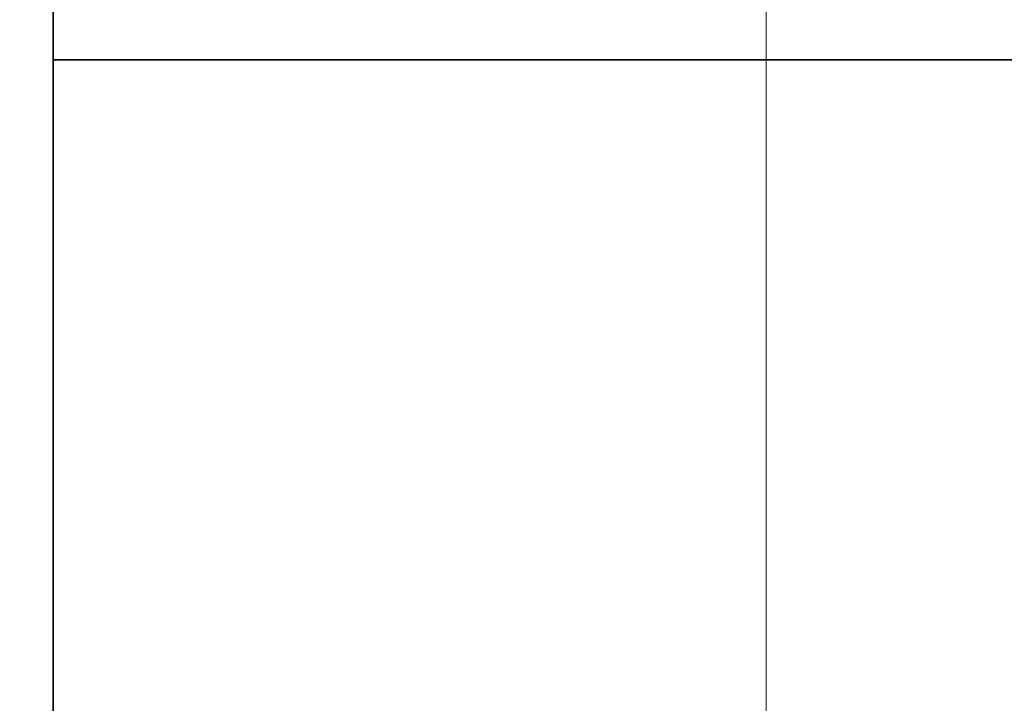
# Model space of a CAD drawing. Header units: millimetres. Extents: x -1465 to 393277, y -3788 to 454312.
# Tile 520 of 656: x 375454 to 375505, y 11126 to 11162. Entities that reach past the tile are written whole.
import ezdxf

# ---------------------------------------------------------------- set-up
doc = ezdxf.new("R2010")
doc.units = ezdxf.units.MM
doc.header["$XCLIPFRAME"] = 2
doc.linetypes.add('DASHED', pattern=[0.75, 0.5, -0.25])
for name, color, linetype in [('AHU03-3-68634OBJ', 8, 'Continuous'), ('AHU03-3-68635OBJ', 8, 'Continuous'), ('Konstrukcja - Siatka mod', 8, 'Continuous')]:
    doc.layers.add(name, color=color, linetype=linetype)
picture_1 = doc.add_image_def('image3.bmp', size_in_pixel=(1540, 807))

msp = doc.modelspace()

# ---------------------------------------------------------------- linework, layer by layer
at = {"layer": 'AHU03-3-68634OBJ', "color": 8, "linetype": 'Continuous', "lineweight": 35, "ltscale": 100}
msp.add_line((375455.692, 10914.69), (375455.692, 11182.69), dxfattribs=at)
at = {"layer": 'AHU03-3-68635OBJ', "color": 8, "linetype": 'Continuous', "lineweight": 35, "ltscale": 100}
msp.add_line((375685.161, 11159.69), (375455.692, 11159.69), dxfattribs=at)
at = {"layer": 'Konstrukcja - Siatka mod', "color": 8, "linetype": 'DASHED', "lineweight": 13, "ltscale": 100}
msp.add_line((375492.852, 2720), (375492.852, 19684.843), dxfattribs=at)

# ---------------------------------------------------------------- pictures from other files: only their frames are drawn
at = {"color": 8, "lineweight": 13}
image = msp.add_image(picture_1, insert=(374792.852, 10539.733), size_in_units=(1860, 974.456), dxfattribs=at)
image.set_boundary_path([(-0.5, -0.5), (1539.5, 806.5)])

doc.saveas('drawing.dxf')
